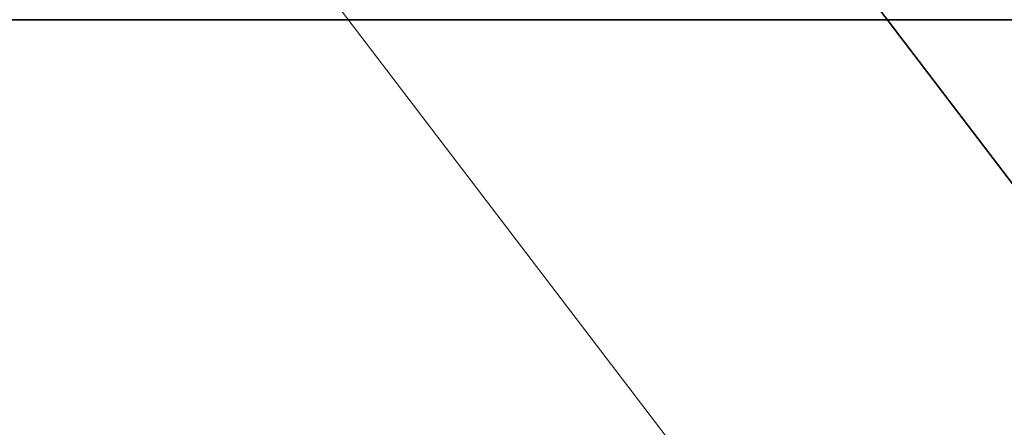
# Model space of a CAD drawing. Extents: x -133 to 627, y -127 to 467.
# Tile 137 of 421: x 62.94 to 65.47, y -36.8 to -35.75. Entities that reach past the tile are written whole.
import ezdxf

# ---------------------------------------------------------------- set-up
doc = ezdxf.new("R2010")
doc.units = 0
doc.layers.get('0').update_dxf_attribs({"lineweight": 35})
doc.layers.add('5_OG-BESTAND', color=7, linetype='Continuous', lineweight=25)
doc.layers.add('A_Dach', color=1, linetype='Continuous', lineweight=35, true_color=0xff0000)
doc.layers.add('M-EQPT', color=2, linetype='Continuous', lineweight=30, true_color=0xffff00)

# ---------------------------------------------------------------- blocks, each defined once
blk = doc.blocks.new('Referenz-A06HSSHCNL', base_point=(-102.5768, -104.9763))
at = {"layer": '5_OG-BESTAND', "color": 0, "lineweight": 18}
blk.add_line((75.8086, -51.5078), (39.236, -3.5713), dxfattribs=at)
blk = doc.blocks.new('Referenz-A06HSSHFNL', base_point=(-34.9965, -50.9197))
at = {"layer": 'A_Dach', "color": 0, "linetype": 'Continuous', "ltscale": 0.35}
for p, q in [((76.4808, -50.5746), (40.0034, -2.7627)), ((40.0035, -2.7628), (76.4809, -50.5747))]:
    blk.add_line(p, q, dxfattribs=at)
blk = doc.blocks.new('Blockreferenz-A06HSSWZNL', base_point=(55.4808, -35.7533))
at = {"linetype": 'ByBlock', "lineweight": -2, "ltscale": 0.3}
for p, q in [((55.4808, -35.7533), (76.4808, -35.7533)), ((76.4808, -35.7533), (55.4808, -35.7533)), ((76.4808, -35.7533), (55.4808, -35.7533)), ((55.4808, -35.7533), (76.4808, -35.7533)), ((60.493, -35.7533), (74.9899, -35.7533)), ((74.9899, -35.7533), (60.493, -35.7533)), ((60.493, -35.7533), (74.9899, -35.7533)), ((74.9899, -35.7533), (60.493, -35.7533))]:
    blk.add_line(p, q, dxfattribs=at)

msp = doc.modelspace()

# ---------------------------------------------------------------- block references
at = {"color": 251, "lineweight": 25, "ltscale": 0.25, "true_color": 0x585858}
for name, p in [('Referenz-A06HSSHCNL', (-102.5768, -104.9763)), ('Referenz-A06HSSHFNL', (-34.9965, -50.9197))]:
    msp.add_blockref(name, p, dxfattribs=at)
at = {"layer": 'M-EQPT', "color": 8, "ltscale": 0.3, "true_color": 0x808080}
msp.add_blockref('Blockreferenz-A06HSSWZNL', (55.4808, -35.7533), dxfattribs=at)

doc.saveas('drawing.dxf')
